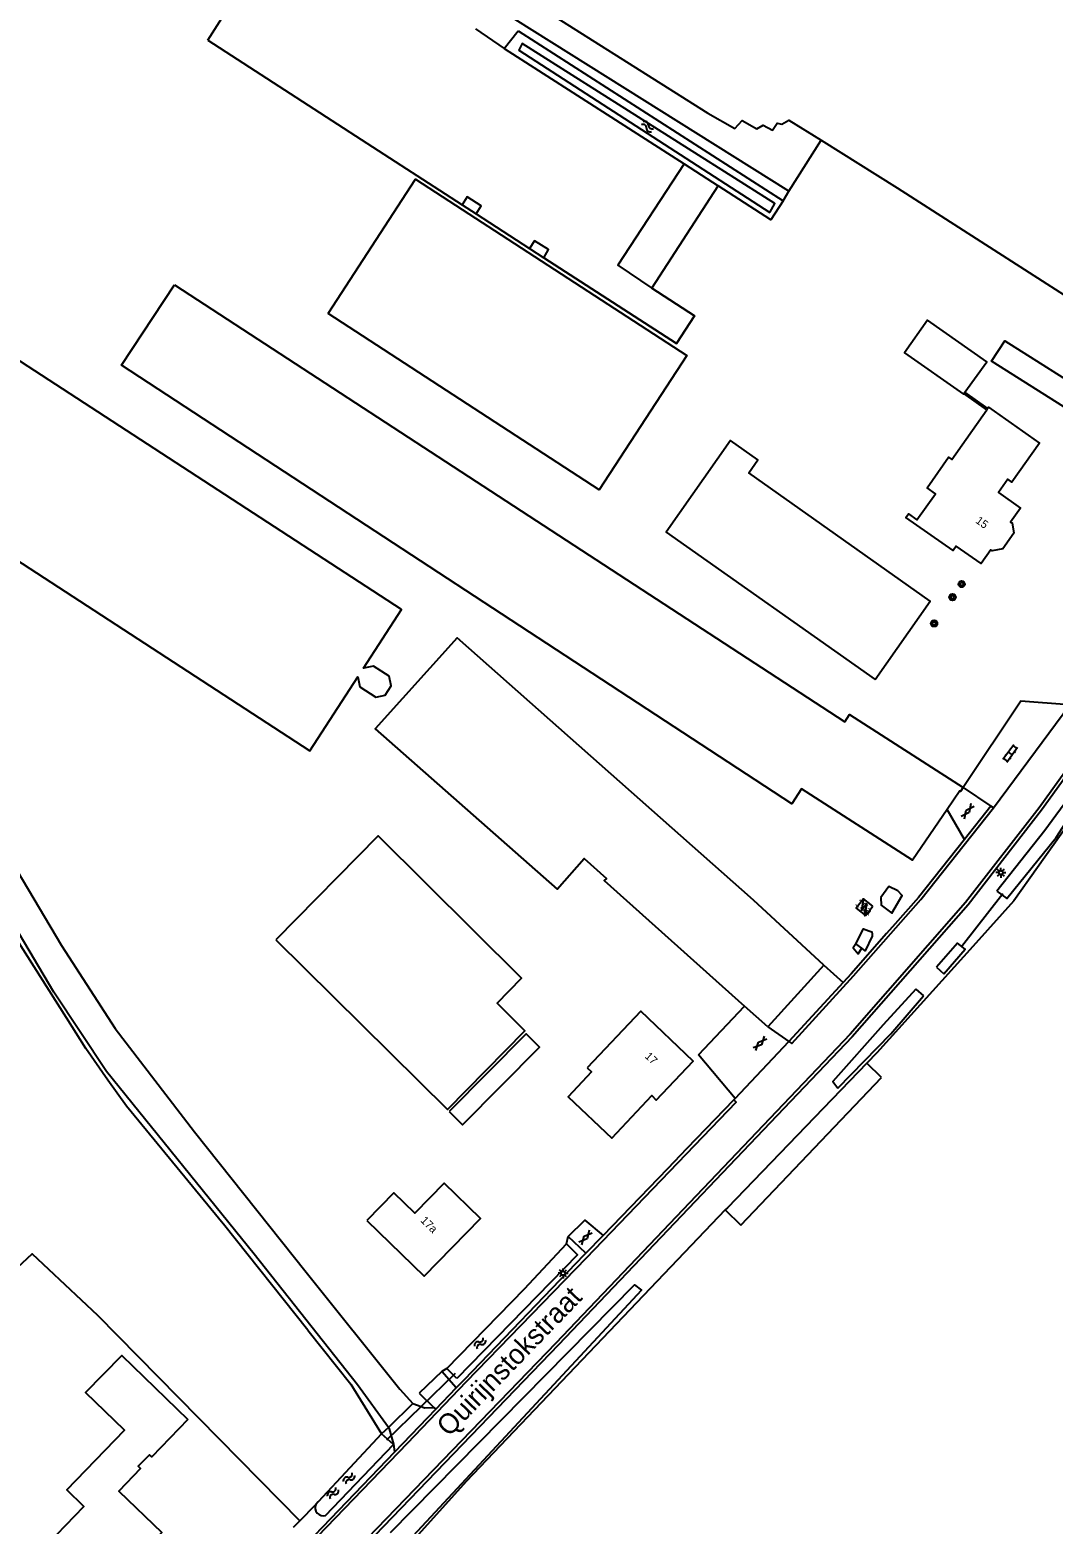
# Model space of a CAD drawing. Extents: x 133000 to 136000, y 400500 to 403500.
# Drawn here: x 135394.2 to 135522, y 401043.1 to 401229.8 of the extents above; entities that cross this region are included whole.
import ezdxf

# ---------------------------------------------------------------- set-up
doc = ezdxf.new("R2010")
doc.units = 0
for name, color, linetype in [('gg-afsc-draadraster', 7, 'Continuous'), ('gg-afsc-lijn draadraster', 7, 'Continuous'), ('gg-afsc-muur', 7, 'Continuous'), ('gg-anno-huisnummerreeks BGT', 7, 'Continuous'), ('gg-anno-openbare ruimte label', 7, 'Continuous'), ('gg-bbg-bijgebouw', 7, 'Continuous'), ('gg-bbg-hoofdgebouw', 7, 'Continuous'), ('gg-knt-bronhoudergrens', 7, 'Continuous'), ('gg-knt-onverhard', 7, 'Continuous'), ('gg-knt-verharding', 7, 'Continuous'), ('gg-kntw-bovenkant insteek waterloop', 7, 'Continuous'), ('gg-kntw-greppel-droge sloot', 7, 'Continuous'), ('gg-kntw-waterlijn', 7, 'Continuous'), ('gg-kwrk-duiker nz buis', 7, 'Continuous'), ('gt-grn-groengrens', 7, 'Continuous'), ('gt-grn-vlakafsluiter', 7, 'Continuous'), ('gt-symb-boom', 7, 'Continuous'), ('gt-symb-gesloten verharding', 7, 'Continuous'), ('gt-symb-klinker verharding', 7, 'Continuous'), ('gt-symb-lichtmast', 7, 'Continuous'), ('gt-symb-trafo symbool', 7, 'Continuous'), ('gt-symb-watersymbool', 7, 'Continuous')]:
    doc.layers.add(name, color=color, linetype=linetype)

# ---------------------------------------------------------------- blocks, each defined once
blk = doc.blocks.new('gt0-GESVH1')
at = {"layer": 'gt-symb-gesloten verharding'}
for p, q in [((-0.99, -0.26), (0.01, 0.24)), ((0.01, -0.26), (-0.99, 0.24)), ((0.01, 0.24), (1.01, -0.26)), ((1.01, 0.24), (0.01, -0.26))]:
    blk.add_line(p, q, dxfattribs=at)
blk = doc.blocks.new('gt0-LMAST')
at = {"layer": 'gt-symb-lichtmast'}
for p, q in [((-0.18, 0.17), (-0.45, 0.44)), ((-0.01, 0.25), (-0.01, 0.62)), ((0.17, 0.17), (0.44, 0.44)), ((-0.26, 0), (-0.63, 0)), ((-0.18, -0.18), (-0.45, -0.45)), ((-0.01, -0.25), (-0.01, -0.63)), ((0.44, -0.45), (0.17, -0.18)), ((0.24, 0), (0.62, 0))]:
    blk.add_line(p, q, dxfattribs=at)
blk.add_circle((-0.01, 0), 0.25, dxfattribs=at)
blk = doc.blocks.new('gt0-WA')
at = {"layer": 'gt-symb-watersymbool'}
for centre, start, end in [((-0.32, 0.02), 28.0725, 151.9275), ((0.43, 0.42), 208.0725, 331.9275), ((-0.32, -0.43), 28.0725, 151.9275), ((0.43, -0.03), 208.0725, 331.9275)]:
    blk.add_arc(centre, 0.425, start, end, dxfattribs=at)
blk = doc.blocks.new('gt0-KL1')
at = {"layer": 'gt-symb-klinker verharding'}
for p, q in [((-1.15, 0.3), (1.15, 0.3)), ((-1, -0.3), (-1, 0.3)), ((-0.5, 0.3), (-0.5, 0.45)), ((0, -0.3), (0, 0.3)), ((0.5, 0.3), (0.5, 0.45)), ((1, -0.3), (1, 0.3)), ((-1.15, -0.3), (1.15, -0.3)), ((-0.5, -0.45), (-0.5, -0.3)), ((0.5, -0.45), (0.5, -0.3))]:
    blk.add_line(p, q, dxfattribs=at)
blk = doc.blocks.new('gt0-BOOM')
at = {"layer": 'gt-symb-boom'}
for radius in [0.4, 0.2]:
    blk.add_circle((0, 0), radius, dxfattribs=at)
blk = doc.blocks.new('gt0-HSP')
at = {"layer": 'gt-symb-trafo symbool'}
for points in [[(0.77, 0.75), (-0.53, 0), (0.47, 0), (-0.83, -0.75)], [(-0.22, -0.24), (-0.83, -0.75), (-0.08, -0.48)]]:
    blk.add_lwpolyline(points, dxfattribs=at)

msp = doc.modelspace()

# ---------------------------------------------------------------- linework, layer by layer
at = {"layer": 'gg-afsc-draadraster'}
for p, q in [((135448.19, 401207.97), (135449.95, 401206.83)), ((135449.95, 401206.83), (135456.64, 401202.49)), ((135456.64, 401202.49), (135458.41, 401201.35))]:
    msp.add_line(p, q, dxfattribs=at)
for points in [[(135416.43, 401228.51), (135435.61, 401216.11), (135448.19, 401207.97)], [(135475.93, 401213.06), (135467.67, 401200.43), (135471.92, 401197.52), (135477.22, 401194.09), (135474.97, 401190.62), (135458.41, 401201.35)], [(135418.33, 401080.64), (135406.27, 401095.35), (135403.95, 401098.58), (135401.2, 401102.54), (135398.77, 401106.37), (135392.57, 401116.14), (135384.18, 401129.36), (135380.39, 401134.32), (135377.62, 401137.94), (135374.43, 401141.76), (135371.59, 401144.95), (135368.34, 401148.39), (135358.9, 401157.55)], [(135334.45, 401103.01), (135338.57, 401107.46), (135369.73, 401078.88), (135383.62, 401066.82), (135394.5, 401076.9), (135402.63, 401069.22), (135427.92, 401043.52)], [(135428.94, 401067.35), (135418.38, 401080.58), (135418.33, 401080.64)], [(135428.94, 401067.35), (135434.28, 401060.6), (135438.15, 401054.38)]]:
    msp.add_lwpolyline(points, dxfattribs=at)
at = {"layer": 'gg-afsc-lijn draadraster'}
for p, q in [((135448.19, 401207.97), (135449.95, 401206.83)), ((135449.95, 401206.83), (135456.64, 401202.49)), ((135456.64, 401202.49), (135458.41, 401201.35))]:
    msp.add_line(p, q, dxfattribs=at)
for points in [[(135416.43, 401228.51), (135435.61, 401216.11), (135448.19, 401207.97)], [(135458.41, 401201.35), (135474.97, 401190.62), (135477.22, 401194.09), (135471.92, 401197.52), (135480.2, 401210.32)]]:
    msp.add_lwpolyline(points, dxfattribs=at)
at = {"layer": 'gg-afsc-muur'}
for p, q in [((135513.75, 401182.35), (135510.89, 401184.37)), ((135513.87, 401182.52), (135511.01, 401184.54))]:
    msp.add_line(p, q, dxfattribs=at)
at = {"layer": 'gg-bbg-bijgebouw'}
for p, q in [((135412.25, 401197.97), (135496.03, 401143.36)), ((135510.89, 401184.37), (135511.01, 401184.54)), ((135493.39, 401112.97), (135486.38, 401105.23)), ((135486.38, 401105.23), (135483.47, 401107.84))]:
    msp.add_line(p, q, dxfattribs=at)
for points in [[(135431.47, 401194.36), (135442.4, 401211.18), (135476.27, 401189.13), (135465.33, 401172.35), (135431.47, 401194.36)], [(135508.81, 401132.42), (135504.47, 401126.07), (135490.59, 401134.97), (135489.4, 401133.12), (135405.65, 401187.91), (135412.25, 401197.97)], [(135511.01, 401184.54), (135513.74, 401188.34), (135506.34, 401193.55), (135503.48, 401189.46), (135510.84, 401184.29), (135510.89, 401184.37)], [(135390.35, 401190.09), (135378.88, 401172.46), (135429.17, 401139.75), (135435.16, 401148.97), (135435.44, 401147.73), (135437.42, 401146.44), (135438.6, 401146.69), (135439.36, 401147.87), (135439.11, 401149.04), (135437.12, 401150.33), (135435.87, 401150.06), (135440.63, 401157.39), (135390.35, 401190.09)], [(135499.81, 401148.63), (135506.7, 401158.42), (135484.02, 401174.47), (135485.16, 401176.1), (135481.74, 401178.49), (135473.68, 401167.04), (135499.81, 401148.63)], [(135493.39, 401112.97), (135484.62, 401121.07), (135447.58, 401153.84), (135437.36, 401142.49), (135460.08, 401122.45), (135463.44, 401126.26), (135466.26, 401123.77), (135465.96, 401123.53), (135483.47, 401107.84)], [(135496.03, 401143.36), (135496.61, 401144.26), (135510.8, 401135.17)], [(135510.76, 401135.11), (135510.49, 401134.67), (135510.39, 401134.74), (135508.81, 401132.42)], [(135424.93, 401116.12), (135446.37, 401094.93), (135456.06, 401104.74), (135452.57, 401108.2), (135455.64, 401111.34), (135437.71, 401129.11), (135424.93, 401116.12)], [(135446.6, 401094.66), (135448.27, 401093.01), (135457.87, 401102.71), (135456.2, 401104.37), (135446.6, 401094.66)]]:
    msp.add_lwpolyline(points, dxfattribs=at)
at = {"layer": 'gg-bbg-hoofdgebouw'}
for p, q in [((135513.87, 401182.52), (135513.75, 401182.35)), ((135510.76, 401135.11), (135510.8, 401135.17)), ((135498.58, 401119.16), (135499.52, 401120.32))]:
    msp.add_line(p, q, dxfattribs=at)
for points in [[(135513.87, 401182.52), (135513.98, 401182.67), (135520.36, 401178.17), (135516.9, 401173.28), (135516.38, 401173.66), (135515.22, 401172), (135517.98, 401170.07), (135516.73, 401168.32), (135516.92, 401168.24), (135517.15, 401166.91), (135515.76, 401164.95), (135514.42, 401164.73), (135514.27, 401164.85), (135513.07, 401163.12), (135509.94, 401165.3), (135509.55, 401164.75), (135503.65, 401168.89), (135503.96, 401169.35), (135505, 401168.61), (135507.36, 401171.84), (135506.3, 401172.61), (135508.95, 401176.43), (135509.37, 401176.15), (135513.75, 401182.35)], [(135499.52, 401120.32), (135498.37, 401121.25), (135497.42, 401120.09), (135498.58, 401119.16)], [(135463.82, 401100.14), (135464.38, 401099.62), (135461.45, 401096.5), (135466.91, 401091.35), (135471.91, 401096.65), (135472.45, 401096.1), (135477.09, 401100.97), (135470.54, 401107.21), (135463.82, 401100.14)], [(135436.29, 401081.05), (135443.45, 401074.1), (135450.51, 401081.3), (135445.98, 401085.72), (135442.3, 401081.95), (135439.68, 401084.5), (135436.29, 401081.05)], [(135413.95, 401056.18), (135409.43, 401051.5), (135409.14, 401051.78), (135407.75, 401050.34), (135408.04, 401050.07), (135405.3, 401047.23), (135410.67, 401042.05), (135403.08, 401034.22), (135396.43, 401040.65), (135400.96, 401045.33), (135398.82, 401047.41), (135406.01, 401054.83), (135401.15, 401059.54), (135405.67, 401064.2), (135413.95, 401056.18)]]:
    msp.add_lwpolyline(points, dxfattribs=at)
at = {"layer": 'gg-knt-bronhoudergrens'}
for p, q in [((135449.86, 401229.93), (135453.45, 401227.5)), ((135512.37, 401115.68), (135500, 401101.98)), ((135500, 401101.98), (135498.77, 401100.7)), ((135500.6, 401098.93), (135498.77, 401100.7)), ((135483.04, 401080.47), (135500.6, 401098.93)), ((135481.06, 401082.36), (135448.73, 401048.44)), ((135481.06, 401082.36), (135483.04, 401080.47)), ((135438.99, 401055.2), (135438.15, 401054.38)), ((135448.73, 401048.44), (135441.25, 401040.14))]:
    msp.add_line(p, q, dxfattribs=at)
for points in [[(135304.33, 401521.51), (135304.06, 401519.59), (135307.07, 401519.49), (135306.87, 401514.33), (135308.33, 401509.83), (135307.83, 401507.69), (135319.02, 401461.18), (135334.45, 401397.03), (135349.21, 401336.97), (135357.43, 401302.93), (135361.13, 401294.79), (135381.76, 401280.77), (135478.9, 401219.4)], [(135416.43, 401228.51), (135419.87, 401233.93), (135382.03, 401257.98), (135378.76, 401252.85)], [(135478.9, 401219.4), (135482.26, 401217.49), (135483.18, 401218.49), (135485.02, 401217.43), (135485.8, 401217.92), (135486.97, 401217.27), (135487.56, 401218.14), (135488.16, 401218.05), (135489.03, 401218.55), (135493.07, 401216.02)], [(135493.07, 401216.02), (135502.57, 401210.07), (135541, 401185.4), (135544.71, 401183.48)], [(135449.95, 401206.83), (135450.6, 401207.84), (135448.83, 401208.97), (135448.19, 401207.97)], [(135458.41, 401201.35), (135458.98, 401202.36), (135457.25, 401203.45), (135456.64, 401202.49)]]:
    msp.add_lwpolyline(points, dxfattribs=at)
at = {"layer": 'gg-knt-onverhard'}
for points in [[(135422.24, 401076.82), (135403.76, 401099.67), (135397.21, 401109.59), (135389.12, 401123.16), (135384.51, 401130.42), (135382.19, 401133.43), (135372.07, 401145.12), (135361.98, 401155.98), (135359.28, 401158.21)], [(135389.8, 401131.7), (135391.08, 401127.54), (135392.59, 401124.82), (135398.15, 401115.4), (135404.87, 401105.05), (135414.78, 401092.14), (135428.71, 401074.61), (135440.42, 401059.97), (135442.04, 401058.19)], [(135438.99, 401055.2), (135435.15, 401060.53), (135422.24, 401076.82)], [(135442.04, 401058.19), (135443.55, 401057.62), (135444.69, 401057.67)], [(135439.78, 401052.16), (135439.69, 401053.1), (135439.14, 401055.02), (135438.99, 401055.2)]]:
    msp.add_lwpolyline(points, dxfattribs=at)
at = {"layer": 'gg-knt-verharding'}
for p, q in [((135514.61, 401132.6), (135524.12, 401145.47)), ((135510.8, 401135.17), (135514.27, 401132.83)), ((135510.95, 401128.64), (135508.81, 401132.42)), ((135514.27, 401132.83), (135510.95, 401128.64)), ((135514.61, 401132.6), (135514.27, 401132.83)), ((135502.3, 401118.1), (135501.23, 401116.89)), ((135498.16, 401115.06), (135497.38, 401115.63)), ((135493.39, 401112.97), (135495.8, 401110.78)), ((135495.8, 401110.78), (135489.03, 401103.43)), ((135477.72, 401101.75), (135483.47, 401107.84)), ((135486.38, 401105.23), (135489.03, 401103.43)), ((135482.3, 401096.29), (135489.03, 401103.43)), ((135482.3, 401096.29), (135477.72, 401101.75)), ((135482.14, 401096.11), (135482.3, 401096.29)), ((135465.82, 401079.19), (135473.9, 401087.56)), ((135463.68, 401076.97), (135461.46, 401079.04)), ((135463.68, 401076.97), (135465.82, 401079.19)), ((135447.47, 401060.13), (135445.67, 401062.2)), ((135442.83, 401059.47), (135444.69, 401057.67)), ((135444.9, 401057.47), (135447.47, 401060.13)), ((135439.78, 401052.16), (135444.9, 401057.47)), ((135444.69, 401057.67), (135444.9, 401057.47)), ((135429.81, 401041.74), (135439.78, 401052.16))]:
    msp.add_line(p, q, dxfattribs=at)
for points in [[(135622.23, 401293.25), (135619.9, 401290.06), (135616.99, 401285.7), (135612.96, 401279.37), (135593.4, 401245.97), (135575.57, 401215.72), (135567.77, 401202.92), (135564.63, 401197.89), (135550.31, 401175.99), (135534.85, 401152.82), (135520.3, 401132.61), (135511.09, 401120.77), (135496.68, 401104.34), (135459.93, 401065.73), (135429.29, 401034.01)], [(135565, 401197.77), (135550.6, 401175.72), (135535.23, 401152.6), (135520.58, 401132.31), (135511.41, 401120.49), (135496.93, 401104), (135460.25, 401065.5), (135429.62, 401033.72)], [(135524.02, 401145.48), (135518.01, 401145.94), (135510.8, 401135.17)], [(135489.03, 401103.43), (135489.39, 401103.16), (135497.12, 401111.61), (135505.51, 401121.15), (135514.61, 401132.6)], [(135510.95, 401128.64), (135505.21, 401121.4), (135502.3, 401118.1)], [(135501.23, 401116.89), (135496.8, 401111.87), (135495.8, 401110.78)], [(135497.38, 401115.63), (135497.08, 401115.11), (135497.7, 401114.36), (135498.16, 401115.06)], [(135430.17, 401041.62), (135441.37, 401053.22), (135448.77, 401060.92), (135463.74, 401076.38), (135482.43, 401095.84), (135482.14, 401096.11)], [(135473.9, 401087.56), (135476.34, 401090.09), (135482.14, 401096.11)], [(135461.46, 401079.04), (135463.55, 401081.07), (135465.82, 401079.19)], [(135447.47, 401060.13), (135448.49, 401061.18), (135463.46, 401076.74), (135463.68, 401076.97)]]:
    msp.add_lwpolyline(points, dxfattribs=at)
at = {"layer": 'gg-kntw-bovenkant insteek waterloop'}
for p, q in [((135453.45, 401227.5), (135455.2, 401229.69)), ((135455.2, 401229.69), (135488.32, 401208.46)), ((135453.45, 401227.5), (135475.93, 401213.06)), ((135475.93, 401213.06), (135480.2, 401210.32)), ((135447.56, 401061.31), (135446.3, 401062.54)), ((135438.15, 401054.38), (135430.23, 401045.88)), ((135430.23, 401045.88), (135429.94, 401045.57))]:
    msp.add_line(p, q, dxfattribs=at)
for points in [[(135488.32, 401208.46), (135486.79, 401206.08), (135480.2, 401210.32)], [(135514.99, 401122.18), (135516.26, 401121.28), (135522.44, 401128.89), (135528.34, 401138.08), (135535.66, 401148.62), (135543.81, 401160.21), (135554.46, 401176.06), (135568.15, 401197.07), (135566.7, 401197.68), (135565.72, 401196.98), (135553.3, 401176.76), (135527.67, 401138.84), (135521.01, 401129.77), (135514.99, 401122.18)], [(135536.83, 401174.21), (135514.36, 401188.42), (135516.01, 401190.94), (135538.42, 401176.8)], [(135446.3, 401062.54), (135455.99, 401072.51), (135461.23, 401078.14)], [(135461.23, 401078.14), (135462.62, 401076.76), (135447.56, 401061.31)], [(135431.15, 401044.18), (135439.62, 401053.05), (135438.15, 401054.38)]]:
    msp.add_lwpolyline(points, dxfattribs=at)
msp.add_arc((135430.88, 401045.17), 1.03, 156.9935, 285.2732, dxfattribs=at)
at = {"layer": 'gg-kntw-greppel-droge sloot'}
for p, q in [((135507.49, 401112.68), (135508.39, 401111.86)), ((135504.88, 401109.94), (135505.85, 401109.11))]:
    msp.add_line(p, q, dxfattribs=at)
for points in [[(135500.52, 401121.41), (135500.57, 401120.45), (135501.89, 401119.44), (135503.17, 401121.64), (135502.63, 401122.24), (135501.5, 401122.8), (135500.52, 401121.41)], [(135497.38, 401115.63), (135498.37, 401117.48), (135499.01, 401117.26), (135499.41, 401117.1), (135499.45, 401116.84), (135499.42, 401116.57), (135498.55, 401114.76), (135498.16, 401115.06)], [(135508.39, 401111.86), (135511.06, 401114.95), (135510.1, 401115.72), (135507.49, 401112.68)], [(135504.88, 401109.94), (135500.82, 401105.48), (135494.52, 401098.4), (135495.15, 401097.57)], [(135495.15, 401097.57), (135501.75, 401104.38), (135505.85, 401109.11)], [(135439.26, 401042.06), (135469.72, 401073.02), (135470.63, 401072.36), (135440.98, 401040.43)]]:
    msp.add_lwpolyline(points, dxfattribs=at)
at = {"layer": 'gg-kntw-waterlijn'}
msp.add_lwpolyline([(135486.63, 401207.01), (135487.28, 401208.12), (135455.71, 401228.11), (135455.31, 401227.28), (135486.63, 401207.01)], dxfattribs=at)
at = {"layer": 'gg-kwrk-duiker nz buis'}
for p, q in [((135510.6, 401115.27), (135515.77, 401121.9)), ((135447.33, 401061.95), (135438.77, 401053.59))]:
    msp.add_line(p, q, dxfattribs=at)
at = {"layer": 'gt-grn-groengrens'}
for p, q in [((135461.23, 401078.14), (135461.46, 401079.04)), ((135446.3, 401062.54), (135445.67, 401062.2)), ((135442.04, 401058.19), (135438.99, 401055.2)), ((135427.92, 401043.52), (135429.94, 401045.57)), ((135427.12, 401042.71), (135427.92, 401043.52))]:
    msp.add_line(p, q, dxfattribs=at)
for points in [[(135525.99, 401133.48), (135517.13, 401120.97), (135512.37, 401115.68)], [(135498.77, 401100.7), (135481.34, 401082.65), (135481.06, 401082.36)]]:
    msp.add_lwpolyline(points, dxfattribs=at)
at = {"layer": 'gt-grn-vlakafsluiter'}
for p, q in [((135489.04, 401209.65), (135493.07, 401216.02)), ((135488.32, 401208.46), (135489.04, 401209.65)), ((135445.67, 401062.2), (135442.83, 401059.47))]:
    msp.add_line(p, q, dxfattribs=at)
msp.add_lwpolyline([(135489.04, 401209.65), (135454.84, 401231.1), (135415.85, 401255.93), (135356.46, 401294.08)], dxfattribs=at)

# ---------------------------------------------------------------- block references
at = {"layer": 'gt-symb-boom'}
for p in [(135510.61, 401160.57), (135509.47, 401158.93), (135507.17, 401155.65)]:
    msp.add_blockref('gt0-BOOM', p, dxfattribs=at)
at = {"layer": 'gt-symb-gesloten verharding'}
for p, rotation in [((135511.38, 401132.18), -126.2969589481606), ((135485.43, 401103.17), -133.3379561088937), ((135463.61, 401078.93), 48.93264367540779)]:
    msp.add_blockref('gt0-GESVH1', p, dxfattribs=dict(at, rotation=rotation))
at = {"layer": 'gt-symb-klinker verharding', "rotation": -126.2969589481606}
msp.add_blockref('gt0-KL1', (135516.68, 401139.39), dxfattribs=at)
at = {"layer": 'gt-symb-lichtmast'}
for p in [(135515.52, 401124.51), (135460.82, 401074.45)]:
    msp.add_blockref('gt0-LMAST', p, dxfattribs=at)
at = {"layer": 'gt-symb-trafo symbool', "rotation": 50.92838542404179}
msp.add_blockref('gt0-HSP', (135498.44, 401120.23), dxfattribs=at)
at = {"layer": 'gt-symb-watersymbool'}
for p, rotation in [((135471.31, 401217.76), -32.673277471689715), ((135450.4, 401065.68), 44.6758406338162), ((135434.03, 401048.78), 44.67584063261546), ((135432.02, 401046.95), 46.4189259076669)]:
    msp.add_blockref('gt0-WA', p, dxfattribs=dict(at, rotation=rotation))

# ---------------------------------------------------------------- texts
at = {"layer": 'gg-anno-huisnummerreeks BGT'}
for s, rotation, p in [('15', 324.7, (135512.27, 401168.29)), ('15a', 321, (135497.25, 401120.55)), ('17', 316.5, (135470.96, 401101.47)), ('17a', 315.6, (135442.94, 401080.96))]:
    msp.add_text(s, height=1, rotation=rotation, dxfattribs=at).set_placement(p)
at = {"layer": 'gg-anno-openbare ruimte label'}
msp.add_text('Quirijnstokstraat', height=2.5, rotation=46, dxfattribs=at).set_placement((135446.57, 401053.92))

doc.saveas('drawing.dxf')
